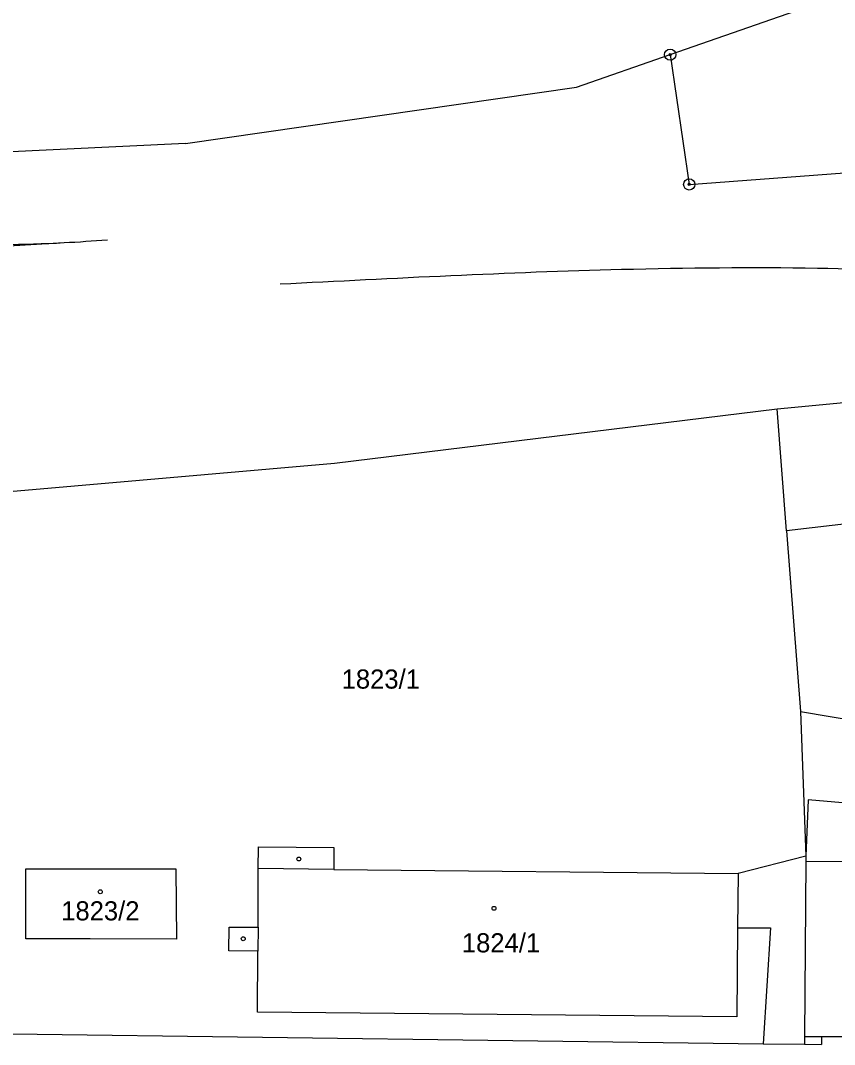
# Model space of a CAD drawing. Extents: x -755819 to -753140, y -1169796 to -1166000.
# Drawn here: x -755062 to -754989.7, y -1167875.6 to -1167784.6 of the extents above; entities that cross this region are included whole.
import ezdxf

# ---------------------------------------------------------------- set-up
doc = ezdxf.new("R2010")
doc.units = 0
for name, color, linetype in [('Vrstva 1', 7, 'Continuous'), ('Vrstva 10', 7, 'Continuous'), ('Vrstva 18', 7, 'Continuous'), ('Vrstva 19', 7, 'Continuous'), ('Vrstva 24', 7, 'Continuous'), ('Vrstva 25', 7, 'Continuous'), ('Vrstva 4', 7, 'Continuous')]:
    doc.layers.add(name, color=color, linetype=linetype)

msp = doc.modelspace()

# ---------------------------------------------------------------- linework, layer by layer
at = {"layer": 'Vrstva 1'}
for p, q in [((-755004.3, -1167787.66), (-754985.05, -1167780.93)), ((-755012.62, -1167790.56), (-755004.3, -1167787.66)), ((-755004.3, -1167787.66), (-755002.61, -1167799.18)), ((-755047.33, -1167795.56), (-755012.62, -1167790.56)), ((-755047.33, -1167795.56), (-755077.72, -1167797)), ((-755002.61, -1167799.18), (-754977.92, -1167797.33)), ((-754994.8, -1167819.12), (-754973.23, -1167817.04)), ((-755034.11, -1167823.92), (-754994.8, -1167819.12)), ((-754993.96, -1167829.94), (-754994.8, -1167819.12)), ((-755062.97, -1167826.45), (-755034.11, -1167823.92)), ((-754968.47, -1167826.95), (-754993.96, -1167829.94)), ((-754993.96, -1167829.94), (-754992.73, -1167845.97)), ((-754992.73, -1167845.97), (-754974.72, -1167849.1)), ((-754992.73, -1167845.97), (-754992.24, -1167858.83)), ((-754992.04, -1167853.83), (-754992.24, -1167858.83)), ((-754977.16, -1167855.15), (-754992.04, -1167853.83)), ((-755040.87, -1167859.93), (-755040.85, -1167857.99)), ((-755040.85, -1167857.99), (-755034.15, -1167858.06)), ((-755034.15, -1167858.06), (-755034.17, -1167860)), ((-754992.24, -1167858.83), (-754998.27, -1167860.36)), ((-754992.24, -1167858.83), (-754992.25, -1167859.26)), ((-754992.25, -1167859.26), (-754992.36, -1167874.84)), ((-754992.25, -1167859.26), (-754982.04, -1167859.32)), ((-755061.5, -1167866.18), (-755061.52, -1167859.95)), ((-755061.52, -1167859.95), (-755055.84, -1167859.95)), ((-755055.84, -1167859.95), (-755048.19, -1167859.96)), ((-755048.19, -1167859.96), (-755048.12, -1167866.19)), ((-755040.89, -1167865.13), (-755040.87, -1167859.93)), ((-755034.17, -1167860), (-754998.27, -1167860.36)), ((-755043.48, -1167867.24), (-755043.47, -1167865.12)), ((-755043.47, -1167865.12), (-755040.89, -1167865.13)), ((-754998.31, -1167865.18), (-754998.37, -1167873.1)), ((-754998.31, -1167865.18), (-754995.39, -1167865.2)), ((-754995.39, -1167865.2), (-754996.05, -1167875.48)), ((-755055.79, -1167866.16), (-755061.5, -1167866.18)), ((-755048.12, -1167866.19), (-755055.79, -1167866.16)), ((-755040.9, -1167867.25), (-755043.48, -1167867.24)), ((-755040.93, -1167872.68), (-755040.9, -1167867.25)), ((-754998.37, -1167873.1), (-755040.93, -1167872.68)), ((-755062.73, -1167874.59), (-754996.05, -1167875.48)), ((-754992.36, -1167874.84), (-754992.36, -1167875.53)), ((-754990.87, -1167874.84), (-754982.05, -1167874.86)), ((-754990.87, -1167874.84), (-754990.85, -1167875.55)), ((-754996.05, -1167875.48), (-754992.36, -1167875.53)), ((-754992.36, -1167875.53), (-754990.85, -1167875.55))]:
    msp.add_line(p, q, dxfattribs=at)
at = {"layer": 'Vrstva 10'}
msp.add_line((-755089.07, -1167806.07), (-755058.11, -1167804.35), dxfattribs=at)
for points in [[(-755126.88, -1167795.27), (-755109.48, -1167800.02), (-755079.81, -1167803.89), (-755058.11, -1167804.35), (-755054.27, -1167804.1)], [(-755038.94, -1167808.02), (-755008.63, -1167806.72), (-754991.22, -1167806.61), (-754961.83, -1167808.35), (-754924.35, -1167813.35)]]:
    msp.add_spline(points, degree=3, dxfattribs=at)
at = {"layer": 'Vrstva 24'}
for centre, radius in [((-755004.3, -1167787.66), 0.5), ((-755004.3, -1167787.66), 0.1), ((-755002.61, -1167799.18), 0.5), ((-755002.61, -1167799.18), 0.1)]:
    msp.add_circle(centre, radius, dxfattribs=at)
at = {"layer": 'Vrstva 25'}
for centre in [(-755037.27, -1167859.08), (-755054.9, -1167861.99), (-755019.94, -1167863.46), (-755042.21, -1167866.16)]:
    msp.add_circle(centre, 0.175, dxfattribs=at)
at = {"layer": 'Vrstva 4'}
for p, q in [((-755034.17, -1167860), (-755040.87, -1167859.93)), ((-754998.27, -1167860.36), (-754998.31, -1167865.18)), ((-755040.89, -1167865.13), (-755040.9, -1167867.25)), ((-754992.36, -1167874.84), (-754990.87, -1167874.84))]:
    msp.add_line(p, q, dxfattribs=at)

# ---------------------------------------------------------------- texts
at = {"layer": 'Vrstva 18'}
msp.add_text('1823/1', height=1.7, dxfattribs=at).set_placement((-755033.469, -1167843.95))
at = {"layer": 'Vrstva 19'}
for s, p in [('1823/2', (-755058.371, -1167864.53)), ('1824/1', (-755022.797, -1167867.37))]:
    msp.add_text(s, height=1.7, dxfattribs=at).set_placement(p)

doc.saveas('drawing.dxf')
